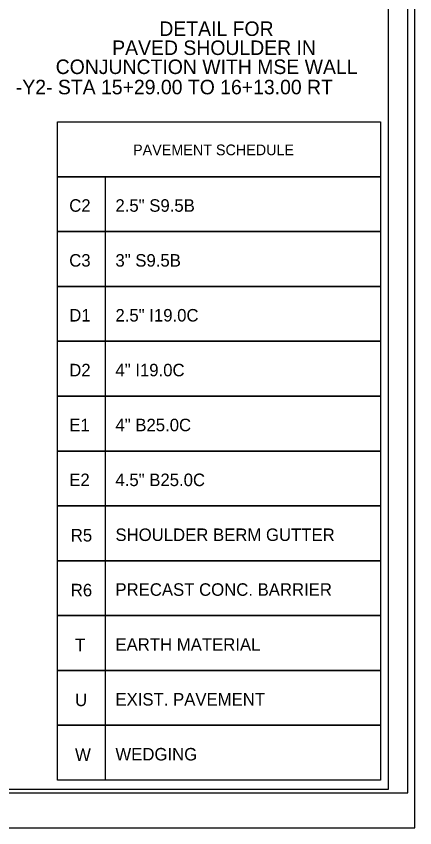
# Model space of a CAD drawing. Extents: x 1904401 to 1905163, y 193929 to 194736.
# Drawn here: x 1904996 to 1905047.5, y 194254.3 to 194359.2 of the extents above; entities that cross this region are included whole.
import ezdxf

# ---------------------------------------------------------------- set-up
doc = ezdxf.new("R2010")
doc.units = 0
for name, color, linetype in [('Old_Level_11', 7, 'Continuous'), ('Prop Pavement Schedule Description CELL', 7, 'Continuous'), ('Sheet Cutting Line CELL', 7, 'Continuous'), ('Sheet Plot Border Inside CELL', 7, 'Continuous'), ('Sheet Plot Border Outside CELL', 7, 'Continuous'), ('Sheet Typical CELL', 7, 'Continuous')]:
    doc.layers.add(name, color=color, linetype=linetype)

msp = doc.modelspace()

# ---------------------------------------------------------------- linework, layer by layer
at = {"layer": 'Prop Pavement Schedule Description CELL'}
msp.add_lwpolyline([(1905001.34, 194345.53), (1905043.05, 194345.53), (1905043.05, 194338.44), (1905001.34, 194338.44)], close=True, dxfattribs=at)
for points in [[(1905007.52, 194331.35), (1905001.34, 194331.35), (1905001.34, 194338.44), (1905043.05, 194338.44), (1905043.05, 194331.35), (1905007.52, 194331.35), (1905007.52, 194338.44)], [(1905007.52, 194324.27), (1905001.34, 194324.27), (1905001.34, 194331.35), (1905043.05, 194331.35), (1905043.05, 194324.27), (1905007.52, 194324.27), (1905007.52, 194331.35)], [(1905007.52, 194317.18), (1905001.34, 194317.18), (1905001.34, 194324.27), (1905043.05, 194324.27), (1905043.05, 194317.18), (1905007.52, 194317.18), (1905007.52, 194324.27)], [(1905007.52, 194310.09), (1905001.34, 194310.09), (1905001.34, 194317.18), (1905043.05, 194317.18), (1905043.05, 194310.09), (1905007.52, 194310.09), (1905007.52, 194317.18)], [(1905007.52, 194303), (1905001.34, 194303), (1905001.34, 194310.09), (1905043.05, 194310.09), (1905043.05, 194303), (1905007.52, 194303), (1905007.52, 194310.09)], [(1905007.52, 194295.92), (1905001.34, 194295.92), (1905001.34, 194303), (1905043.05, 194303), (1905043.05, 194295.92), (1905007.52, 194295.92), (1905007.52, 194303)], [(1905007.52, 194288.83), (1905001.34, 194288.83), (1905001.34, 194295.92), (1905043.05, 194295.92), (1905043.05, 194288.83), (1905007.52, 194288.83), (1905007.52, 194295.92)], [(1905007.52, 194281.74), (1905001.34, 194281.74), (1905001.34, 194288.83), (1905043.05, 194288.83), (1905043.05, 194281.74), (1905007.52, 194281.74), (1905007.52, 194288.83)], [(1905007.52, 194274.65), (1905001.34, 194274.65), (1905001.34, 194281.74), (1905043.05, 194281.74), (1905043.05, 194274.65), (1905007.52, 194274.65), (1905007.52, 194281.74)], [(1905007.52, 194267.57), (1905001.34, 194267.57), (1905001.34, 194274.65), (1905043.05, 194274.65), (1905043.05, 194267.57), (1905007.52, 194267.57), (1905007.52, 194274.65)], [(1905007.52, 194260.48), (1905001.34, 194260.48), (1905001.34, 194267.57), (1905043.05, 194267.57), (1905043.05, 194260.48), (1905007.52, 194260.48), (1905007.52, 194267.57)]]:
    msp.add_lwpolyline(points, dxfattribs=at)
at = {"layer": 'Sheet Cutting Line CELL'}
msp.add_line((1904710.69, 194254.34), (1905047.49, 194254.34), dxfattribs=at)
at = {"layer": 'Sheet Plot Border Inside CELL'}
msp.add_lwpolyline([(1905046.59, 194469.85), (1904713.29, 194469.85), (1904713.29, 194258.83), (1905046.59, 194258.83)], close=True, dxfattribs=at)
at = {"layer": 'Sheet Plot Border Outside CELL'}
msp.add_lwpolyline([(1905047.49, 194474.34), (1904710.69, 194474.34), (1904710.69, 194254.34), (1905047.49, 194254.34)], close=True, dxfattribs=at)
at = {"layer": 'Sheet Typical CELL'}
msp.add_lwpolyline([(1905044.09, 194469.34), (1904744.09, 194469.34), (1904744.09, 194259.34), (1905044.09, 194259.34)], close=True, dxfattribs=at)

# ---------------------------------------------------------------- texts
at = {"layer": 'Old_Level_11'}
for s, p in [('DETAIL FOR', (1905014.48, 194356.62)), ('PAVED SHOULDER IN', (1905008.39, 194354.16)), ('CONJUNCTION WITH MSE WALL', (1905001.09, 194351.7)), ('-Y2- STA 15+29.00 TO 16+13.00 RT', (1904995.94, 194349.08))]:
    msp.add_text(s, height=1.875, dxfattribs=at).set_placement(p)
at = {"layer": 'Prop Pavement Schedule Description CELL'}
for s, height, p in [('PAVEMENT SCHEDULE', 1.386, (1905011.09, 194341.21)), ('C2', 1.616, (1905002.84, 194333.91)), ('2.5" S9.5B', 1.616, (1905008.81, 194333.91)), ('C3', 1.616, (1905002.84, 194326.82)), ('3" S9.5B', 1.616, (1905008.81, 194326.82)), ('D1', 1.616, (1905002.84, 194319.73)), ('2.5" I19.0C', 1.6162, (1905008.81, 194319.73)), ('D2', 1.616, (1905002.84, 194312.65)), ('4" I19.0C', 1.616, (1905008.81, 194312.65)), ('E1', 1.616, (1905002.84, 194305.56)), ('4" B25.0C', 1.616, (1905008.81, 194305.56)), ('E2', 1.616, (1905002.84, 194298.47)), ('4.5" B25.0C', 1.6162, (1905008.81, 194298.47)), ('R5', 1.616, (1905003.04, 194291.31)), ('SHOULDER BERM GUTTER', 1.6162, (1905008.81, 194291.38)), ('R6', 1.616, (1905003.04, 194284.23)), ('PRECAST CONC. BARRIER', 1.6162, (1905008.81, 194284.3)), ('T', 1.62, (1905003.59, 194277.14)), ('EARTH MATERIAL', 1.6162, (1905008.81, 194277.21)), ('U', 1.62, (1905003.59, 194270.05)), ('EXIST. PAVEMENT', 1.6162, (1905008.81, 194270.12)), ('W', 1.62, (1905003.59, 194262.97)), ('WEDGING', 1.616, (1905008.81, 194263.03))]:
    msp.add_text(s, height=height, dxfattribs=at).set_placement(p)

doc.saveas('drawing.dxf')
